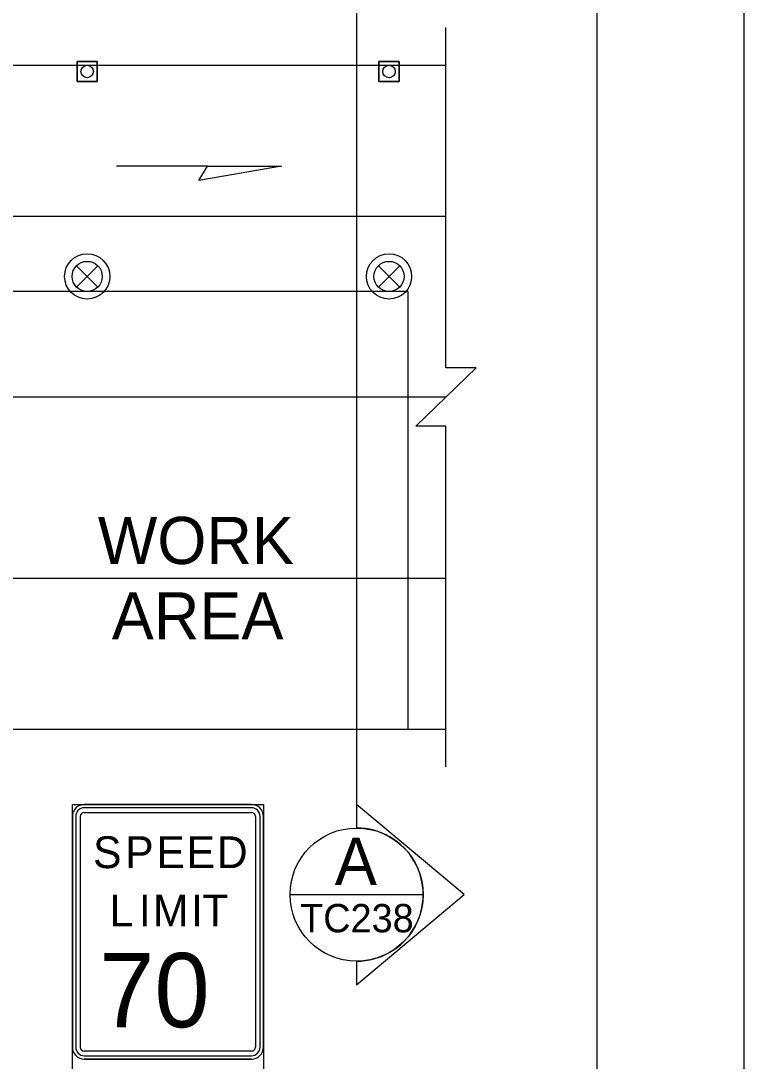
# Model space of a CAD drawing. Extents: x 99999 to 100116, y 99995 to 100013.
# Drawn here: x 100074.529 to 100076.062, y 100006.086 to 100008.293 of the extents above; entities that cross this region are included whole.
import ezdxf

# ---------------------------------------------------------------- set-up
doc = ezdxf.new("R2010")
doc.units = 0
for name, color, linetype in [('Default', 7, 'Continuous'), ('RD_MK_LineEdgeYellow', 7, 'Continuous'), ('RD_MK_LineLane', 7, 'Continuous'), ('SH_GI_PlotLimits', 7, 'Continuous'), ('SH_GI_SheetBorder', 7, 'Continuous'), ('SH_TI_WZSectionCut', 7, 'Continuous'), ('TR_SN_ConstructionSigns', 7, 'Continuous'), ('TR_WZ_TrafficCone', 7, 'Continuous'), ('TR_WZ_TrafficSafetyDrum', 7, 'Continuous'), ('TR_WZ_WorkAreaLabel', 7, 'Continuous'), ('TR_WZ_WorkZoneDetails', 7, 'Continuous')]:
    doc.layers.add(name, color=color, linetype=linetype)

msp = doc.modelspace()

# ---------------------------------------------------------------- linework, layer by layer
at = {"layer": 'RD_MK_LineEdgeYellow'}
for p, q in [((100068.195, 100007.8789), (100075.43, 100007.8789)), ((100072.7368, 100007.1109), (100075.43, 100007.1109))]:
    msp.add_line(p, q, dxfattribs=at)
at = {"layer": 'RD_MK_LineLane'}
msp.add_lwpolyline([(100075.43, 100007.4949), (100068.195, 100007.4949)], dxfattribs=at)
at = {"layer": 'SH_GI_PlotLimits'}
msp.add_lwpolyline([(100059.0625, 99999.6875), (100076.0625, 99999.6875), (100076.0625, 100010.6875), (100059.0625, 100010.6875)], close=True, dxfattribs=at)
at = {"layer": 'SH_GI_SheetBorder'}
msp.add_line((100075.75, 100010.375), (100075.75, 100000), dxfattribs=at)
at = {"layer": 'SH_TI_WZSectionCut'}
for p, q in [((100075.2407, 100008.3589), (100075.2407, 100006.6309)), ((100075.2407, 100006.6309), (100075.2407, 100006.581)), ((100075.4689, 100006.4398), (100075.2407, 100006.6309)), ((100075.2407, 100006.2486), (100075.4689, 100006.4398)), ((100075.2407, 100006.2985), (100075.2407, 100006.2486))]:
    msp.add_line(p, q, dxfattribs=at)
msp.add_lwpolyline([(100075.0995, 100006.4398), (100075.3819, 100006.4398)], dxfattribs=at)
msp.add_circle((100075.2407, 100006.4398), 0.1412, dxfattribs=at)
msp.add_arc((100075.2407, 100006.4398), 0.1412, 269.9978, 90.0022, dxfattribs=at)
at = {"layer": 'TR_SN_ConstructionSigns'}
for p, q in [((100074.6633, 100006.6309), (100075.0177, 100006.6309)), ((100075.0177, 100006.6309), (100074.6633, 100006.6309)), ((100074.638, 100006.1162), (100074.638, 100006.6056)), ((100074.638, 100006.6056), (100074.638, 100006.1162)), ((100074.6451, 100006.6056), (100074.6451, 100006.1162)), ((100074.6549, 100006.1162), (100074.6549, 100006.6056)), ((100075.0177, 100006.6239), (100074.6633, 100006.6239)), ((100074.6633, 100006.614), (100075.0177, 100006.614)), ((100075.0261, 100006.6056), (100075.0261, 100006.1162)), ((100075.036, 100006.1162), (100075.036, 100006.6056)), ((100075.043, 100006.6056), (100075.043, 100006.1162)), ((100075.043, 100006.1162), (100075.043, 100006.6056)), ((100075.0177, 100006.1078), (100074.6633, 100006.1078)), ((100074.6633, 100006.0979), (100075.0177, 100006.0979)), ((100075.0177, 100006.0909), (100074.6633, 100006.0909)), ((100074.6633, 100006.0909), (100075.0177, 100006.0909))]:
    msp.add_line(p, q, dxfattribs=at)
msp.add_lwpolyline([(100074.638, 100006.6309), (100075.043, 100006.6309), (100075.043, 100005.6769), (100074.638, 100005.6769)], close=True, dxfattribs=at)
for centre, radius, start, end in [((100074.6633, 100006.6056), 0.0253, 90, 180), ((100074.6633, 100006.6056), 0.0253, 90, 180), ((100075.0177, 100006.6056), 0.0253, 0, 90), ((100075.0177, 100006.6056), 0.0253, 360, 90), ((100074.6633, 100006.6056), 0.0183, 90, 180), ((100074.6633, 100006.6056), 0.00844, 90, 180), ((100075.0177, 100006.6056), 0.0183, 0, 90), ((100075.0177, 100006.6056), 0.00844, 360, 90), ((100074.6633, 100006.1162), 0.0253, 180, 270), ((100074.6633, 100006.1162), 0.0253, 180, 270), ((100074.6633, 100006.1162), 0.0183, 180, 270), ((100074.6633, 100006.1162), 0.00844, 180, 270), ((100075.0177, 100006.1162), 0.0253, 270, 0), ((100075.0177, 100006.1162), 0.0183, 270, 360), ((100075.0177, 100006.1162), 0.00844, 270, 0), ((100075.0177, 100006.1162), 0.0253, 270, 0)]:
    msp.add_arc(centre, radius, start, end, dxfattribs=at)
at = {"layer": 'TR_WZ_TrafficCone'}
for points in [[(100074.6481, 100008.2069), (100074.6907, 100008.2069), (100074.6907, 100008.1642), (100074.6481, 100008.1642), (100074.6481, 100008.2069)], [(100074.6481, 100008.1642), (100074.6907, 100008.1642), (100074.6907, 100008.2069), (100074.6481, 100008.2069), (100074.6481, 100008.1642)], [(100075.2881, 100008.2069), (100075.3307, 100008.2069), (100075.3307, 100008.1642), (100075.2881, 100008.1642), (100075.2881, 100008.2069)], [(100075.2881, 100008.1642), (100075.3307, 100008.1642), (100075.3307, 100008.2069), (100075.2881, 100008.2069), (100075.2881, 100008.1642)]]:
    msp.add_lwpolyline(points, dxfattribs=at)
for centre in [(100074.6694, 100008.1856), (100075.3094, 100008.1856)]:
    msp.add_circle(centre, 0.0133, dxfattribs=at)
at = {"layer": 'TR_WZ_TrafficSafetyDrum'}
for p, q in [((100074.6468, 100007.7735), (100074.692, 100007.7283)), ((100074.692, 100007.7735), (100074.6468, 100007.7283)), ((100075.2868, 100007.7735), (100075.332, 100007.7283)), ((100075.332, 100007.7735), (100075.2868, 100007.7283))]:
    msp.add_line(p, q, dxfattribs=at)
for centre, radius in [((100074.6694, 100007.7509), 0.048), ((100074.6694, 100007.7509), 0.048), ((100075.3094, 100007.7509), 0.048), ((100075.3094, 100007.7509), 0.048), ((100074.6694, 100007.7509), 0.032), ((100075.3094, 100007.7509), 0.032)]:
    msp.add_circle(centre, radius, dxfattribs=at)
at = {"layer": 'TR_WZ_WorkZoneDetails'}
for p, q in [((100068.195, 100008.1989), (100075.43, 100008.1989)), ((100074.9242, 100007.985), (100074.7313, 100007.985)), ((100072.7368, 100006.7909), (100075.43, 100006.7909))]:
    msp.add_line(p, q, dxfattribs=at)
msp.add_lwpolyline([(100075.43, 100006.7109), (100075.43, 100007.433), (100075.366, 100007.433), (100075.494, 100007.5569), (100075.43, 100007.5569), (100075.43, 100008.2789)], dxfattribs=at)
for points in [[(100075.0815, 100007.985), (100074.9064, 100007.9541), (100074.9242, 100007.985)], [(100074.4628, 100007.7189), (100074.4628, 100006.7909), (100075.35, 100006.7909), (100075.35, 100007.7189)]]:
    msp.add_lwpolyline(points, close=True, dxfattribs=at)

# ---------------------------------------------------------------- texts
at = {"layer": 'Default'}
for s, height, p in [('S', 0.0675, (100074.6819, 100006.4959)), ('P', 0.0675, (100074.7501, 100006.4959)), ('E', 0.0675, (100074.8162, 100006.4959)), ('E', 0.0675, (100074.8803, 100006.4959)), ('D', 0.0675, (100074.9445, 100006.4959)), ('L', 0.0675, (100074.717, 100006.3722)), ('I', 0.0675, (100074.7791, 100006.3722)), ('M', 0.0675, (100074.8088, 100006.3722)), ('I', 0.0675, (100074.8898, 100006.3722)), ('T', 0.0675, (100074.9134, 100006.3722)), ('70', 0.1575, (100074.6949, 100006.1584))]:
    msp.add_text(s, height=height, dxfattribs=at).set_placement(p)
at = {"layer": 'SH_TI_WZSectionCut'}
for s, height, rotation, p in [('A', 0.1, 0.01, (100075.1945, 100006.4604)), ('TC238', 0.06, 360, (100075.1209, 100006.3598))]:
    msp.add_text(s, height=height, rotation=rotation, dxfattribs=at).set_placement(p)
at = {"layer": 'TR_WZ_WorkAreaLabel'}
for s, p in [('WORK', (100074.6919, 100007.1409)), ('AREA', (100074.7215, 100006.9809))]:
    msp.add_text(s, height=0.1, dxfattribs=at).set_placement(p)

doc.saveas('drawing.dxf')
